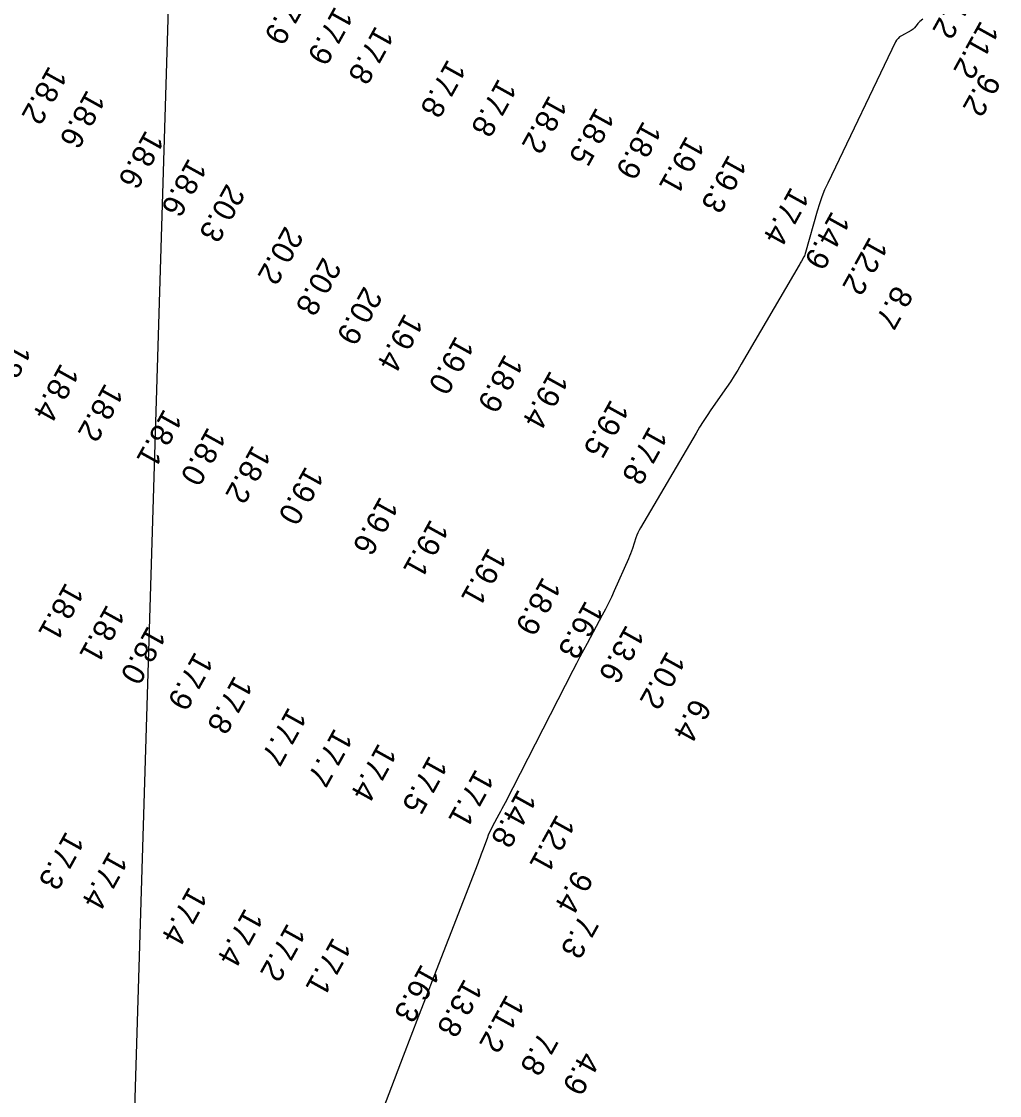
# Model space of a CAD drawing. Extents: x 988130 to 1132882, y 654656 to 841453.
# Drawn here: x 1054138.8 to 1054357.3, y 753850 to 754089.8 of the extents above; entities that cross this region are included whole.
import ezdxf

# ---------------------------------------------------------------- set-up
doc = ezdxf.new("R2010")
doc.units = 0
for name, color, linetype in [('V-ANNO-KEYM', 7, 'Continuous'), ('V-TOPO-MAJR', 7, 'Continuous'), ('V-TOPO-SOUN', 7, 'Continuous')]:
    doc.layers.add(name, color=color, linetype=linetype)

msp = doc.modelspace()

# ---------------------------------------------------------------- linework, layer by layer
at = {"layer": 'V-ANNO-KEYM'}
msp.add_line((1053870.57, 744184.73), (1054295.04, 758153.5), dxfattribs=at)
at = {"layer": 'V-TOPO-MAJR'}
msp.add_lwpolyline([(1054340.14, 754090.29), (1054339.47, 754089.76), (1054339.3, 754089.62), (1054339.14, 754089.47), (1054339, 754089.31), (1054338.86, 754089.15), (1054338.25, 754088.39), (1054338.1, 754088.22), (1054337.93, 754088.06), (1054337.75, 754087.93), (1054337.55, 754087.81), (1054335.34, 754086.6), (1054334.93, 754086.34), (1054334.58, 754086.02), (1054334.28, 754085.65), (1054334.04, 754085.23), (1054318.89, 754053.72), (1054318.2, 754052.19), (1054317.57, 754050.63), (1054317.02, 754049.05), (1054316.53, 754047.44), (1054313.95, 754038.22), (1054313.87, 754037.97), (1054313.78, 754037.72), (1054313.67, 754037.47), (1054313.54, 754037.24), (1054313.02, 754036.3), (1054312.89, 754036.07), (1054312.76, 754035.83), (1054312.63, 754035.6), (1054312.49, 754035.37), (1054299.57, 754013.25), (1054298.78, 754011.93), (1054297.97, 754010.63), (1054297.14, 754009.35), (1054296.28, 754008.08), (1054292.79, 754003.04), (1054291.93, 754001.77), (1054291.1, 754000.49), (1054290.28, 753999.19), (1054289.5, 753997.88), (1054277.05, 753976.7), (1054276.75, 753976.17), (1054276.49, 753975.61), (1054276.25, 753975.05), (1054276.04, 753974.46), (1054275.26, 753972.12), (1054275.06, 753971.53), (1054274.85, 753970.95), (1054274.62, 753970.38), (1054274.37, 753969.81), (1054271.2, 753962.64), (1054270.57, 753961.27), (1054269.92, 753959.9), (1054269.24, 753958.55), (1054268.54, 753957.21), (1054265.15, 753950.9), (1054264.34, 753949.4), (1054263.55, 753947.9), (1054262.77, 753946.4), (1054261.99, 753944.89), (1054246.83, 753915.31), (1054246.49, 753914.65), (1054246.14, 753913.99), (1054245.8, 753913.34), (1054245.44, 753912.68), (1054244.03, 753910.07), (1054243.69, 753909.41), (1054243.37, 753908.74), (1054243.08, 753908.06), (1054242.81, 753907.37), (1054241.78, 753904.57), (1054241.52, 753903.87), (1054241.26, 753903.17), (1054241, 753902.47), (1054240.73, 753901.78), (1054230.95, 753876.53), (1054229.23, 753872.08), (1054227.52, 753867.64), (1054225.81, 753863.19), (1054224.11, 753858.75), (1054209.5, 753820.44)], dxfattribs=at)

# ---------------------------------------------------------------- texts
at = {"layer": 'V-TOPO-SOUN'}
for s, p in [('17.9 ', (1054199.19, 754097.91)), ('14.2 ', (1054348.4, 754099.18)), ('17.9 ', (1054208.84, 754093.39)), ('11.2 ', (1054353.07, 754090.22)), ('17.8 ', (1054217.93, 754089.04)), ('17.8 ', (1054234.04, 754081.59)), ('18.2 ', (1054144.99, 754080.09)), ('9.2', (1054353.36, 754078.62)), ('17.8 ', (1054245.38, 754077.29)), ('18.6 ', (1054153.49, 754074.76)), ('18.2 ', (1054256.69, 754073.55)), ('18.5 ', (1054267.22, 754070.84)), ('18.9 ', (1054277.71, 754067.82)), ('18.6 ', (1054166.61, 754065.75)), ('19.1 ', (1054287.35, 754064.49)), ('18.6 ', (1054176.19, 754059.5)), ('19.3 ', (1054296.77, 754060.3)), ('20.3 ', (1054184.67, 754053.79)), ('17.4 ', (1054310.7, 754053.08)), ('14.9 ', (1054319.83, 754047.69)), ('20.2 ', (1054197.71, 754044.31)), ('12.2 ', (1054328.28, 754041.97)), ('20.8 ', (1054206.19, 754037.39)), ('20.9 ', (1054215.35, 754030.87)), ('8.7', (1054333.84, 754031.12)), ('19.4 ', (1054224.49, 754024.87)), ('18.0 ', (1054136.99, 754018.56)), ('19.0 ', (1054235.86, 754019.81)), ('18.9 ', (1054246.84, 754015.76)), ('18.4 ', (1054147.66, 754013.71)), ('19.4 ', (1054256.93, 754012.08)), ('18.2 ', (1054157.54, 754009.24)), ('19.5 ', (1054270.46, 754005.62)), ('18.1 ', (1054170.68, 754003.51)), ('18.0 ', (1054180.48, 753999.45)), ('17.8 ', (1054279.08, 753999.63)), ('18.2 ', (1054190.5, 753995.44)), ('19.0 ', (1054202.32, 753990.7)), ('19.6 ', (1054218.96, 753983.93)), ('19.1 ', (1054230.21, 753978.87)), ('19.1 ', (1054243.15, 753972.51)), ('18.9 ', (1054255.29, 753966.01)), ('18.1 ', (1054148.74, 753964.75)), ('16.3 ', (1054264.82, 753960.72)), ('18.1 ', (1054157.92, 753959.83)), ('18.0 ', (1054167.07, 753955.08)), ('13.6 ', (1054273.91, 753955.3)), ('17.9 ', (1054177.62, 753949.28)), ('10.2 ', (1054283.03, 753949.45)), ('17.8 ', (1054186.44, 753943.95)), ('17.7 ', (1054198.49, 753936.91)), ('6.4', (1054288.79, 753938.93)), ('17.7 ', (1054208.76, 753932.19)), ('17.4 ', (1054218.59, 753928.85)), ('17.5 ', (1054229.96, 753926.09)), ('17.1 ', (1054240.31, 753923.09)), ('14.8 ', (1054249.81, 753918.57)), ('12.1 ', (1054258.42, 753912.99)), ('17.3 ', (1054148.8, 753909.17)), ('17.4 ', (1054158.51, 753904.72)), ('9.4', (1054262.35, 753900.59)), ('17.4 ', (1054176.31, 753896.79)), ('17.4 ', (1054188.78, 753892.02)), ('17.2 ', (1054198.25, 753888.67)), ('7.3', (1054263.59, 753890.55)), ('17.1 ', (1054208.43, 753885.51)), ('16.3 ', (1054228.18, 753879.56)), ('13.8 ', (1054237.77, 753876.26)), ('11.2 ', (1054247.18, 753872.76)), ('7.8', (1054254.55, 753864.41)), ('4.9', (1054263.98, 753860.09))]:
    msp.add_text(s, height=5, rotation=241, dxfattribs=at).set_placement(p)

doc.saveas('drawing.dxf')
